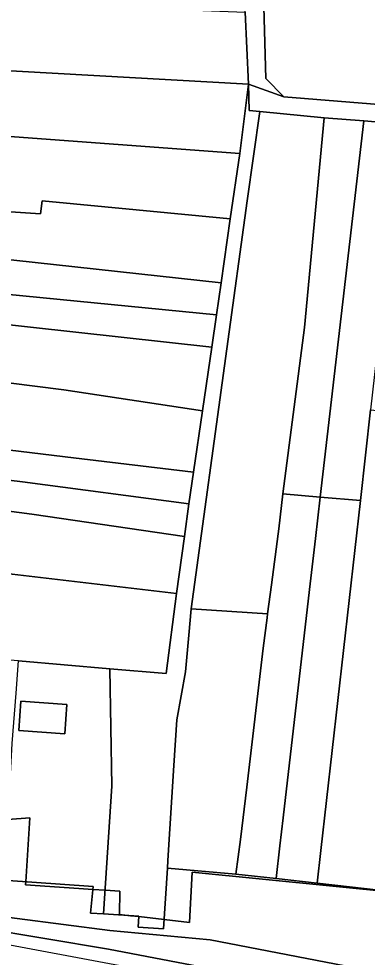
# Model space of a CAD drawing. Extents: x -521939 to -516426, y -1197857 to -1189551.
# Drawn here: x -519807.3 to -519744.3, y -1191802.6 to -1191632.9 of the extents above; entities that cross this region are included whole.
import ezdxf

# ---------------------------------------------------------------- set-up
doc = ezdxf.new("R2010")
doc.units = 0
for name, color, linetype in [('95590013', 7, 'Continuous'), ('95640013', 7, 'Continuous'), ('95660013', 7, 'Continuous')]:
    doc.layers.add(name, color=color, linetype=linetype)

msp = doc.modelspace()

# ---------------------------------------------------------------- linework, layer by layer
at = {"layer": '95590013'}
for points in [[(-519821.8, -1191641.61), (-519821.37, -1191629.57), (-519766.35, -1191631.77), (-519765.78, -1191644.8)], [(-519835.03, -1191652.3), (-519834.5, -1191640.89), (-519821.8, -1191641.61), (-519765.78, -1191644.8), (-519767.31, -1191657.3)], [(-519762.32, -1191740.52), (-519776.12, -1191739.58), (-519769.69, -1191692.63), (-519765.97, -1191665.84), (-519763.68, -1191649.71), (-519752.06, -1191650.85), (-519755.62, -1191688.76), (-519759.52, -1191718.8), (-519760.28, -1191725.13), (-519760.4, -1191726.07), (-519761.62, -1191735.24)], [(-519759.52, -1191718.8), (-519755.62, -1191688.76), (-519752.06, -1191650.85), (-519744.88, -1191651.4), (-519752.76, -1191719.39)], [(-519845.17, -1191662.18), (-519844.26, -1191651.62), (-519835.03, -1191652.3), (-519767.31, -1191657.3), (-519769.05, -1191669.09), (-519803.12, -1191665.88), (-519803.39, -1191668.2), (-519809.73, -1191667.76), (-519809.46, -1191665.25), (-519811.07, -1191665.17), (-519810.89, -1191663.38), (-519819.02, -1191662.57), (-519819.2, -1191664.18)], [(-519752.76, -1191719.39), (-519744.88, -1191651.4), (-519737.81, -1191651.98), (-519743.66, -1191703.64), (-519745.51, -1191720)], [(-519809.46, -1191665.25), (-519809.73, -1191667.76), (-519803.39, -1191668.2), (-519803.12, -1191665.88), (-519769.05, -1191669.09), (-519770.71, -1191680.67), (-519812.15, -1191676.18), (-519811.07, -1191665.17)], [(-519831.85, -1191680.53), (-519831.08, -1191674.13), (-519812.15, -1191676.18), (-519770.71, -1191680.67), (-519771.54, -1191686.47)], [(-519771.54, -1191686.47), (-519772.38, -1191692.31), (-519846.26, -1191684.18), (-519845.8, -1191678.9), (-519835.92, -1191680.13), (-519831.85, -1191680.53)], [(-519820.48, -1191697.36), (-519831.65, -1191696.25), (-519841.42, -1191695.2), (-519851.33, -1191694.53), (-519857.95, -1191694.28), (-519861.24, -1191694.35), (-519868.42, -1191694.56), (-519868.76, -1191691.78), (-519867.07, -1191691.57), (-519870.41, -1191685.79), (-519870.62, -1191683.8), (-519846.26, -1191684.18), (-519772.38, -1191692.31), (-519774.06, -1191703.84), (-519799.2, -1191700), (-519809.16, -1191698.76)], [(-519810.92, -1191710.68), (-519809.16, -1191698.76), (-519799.2, -1191700), (-519774.06, -1191703.84), (-519775.69, -1191714.88), (-519797.43, -1191712.33)], [(-519835.03, -1191713.3), (-519834.76, -1191707.55), (-519832.28, -1191707.71), (-519832.71, -1191712.24), (-519823.29, -1191713.25), (-519822.85, -1191708.64), (-519818.27, -1191709.78), (-519810.92, -1191710.68), (-519797.43, -1191712.33), (-519775.69, -1191714.88), (-519776.58, -1191720.64), (-519806.65, -1191716.65), (-519833, -1191713.47)], [(-519776.58, -1191720.64), (-519777.34, -1191726.5), (-519804.99, -1191722.51), (-519832.57, -1191718.9), (-519835.28, -1191718.58), (-519835.03, -1191713.3), (-519833, -1191713.47), (-519806.65, -1191716.65)], [(-519832.71, -1191724.27), (-519839.84, -1191724.27), (-519839.76, -1191718.28), (-519837.42, -1191718.33), (-519835.28, -1191718.58), (-519832.57, -1191718.9), (-519804.99, -1191722.51), (-519777.34, -1191726.5), (-519778.77, -1191736.84), (-519811.65, -1191732.99), (-519813.79, -1191732.74), (-519828.34, -1191731.27), (-519832.73, -1191730.83)], [(-519807.37, -1191749.03), (-519813.12, -1191748.55), (-519811.65, -1191732.99), (-519778.77, -1191736.84), (-519780.68, -1191751.27), (-519790.84, -1191750.42)]]:
    msp.add_lwpolyline(points, close=True, dxfattribs=at)
at = {"layer": '95640013'}
for points in [[(-519766.89, -1191618.67), (-519767.43, -1191605.54), (-519767.74, -1191592.2), (-519768.14, -1191579.11), (-519768.27, -1191565.34), (-519768.42, -1191551.42), (-519769.16, -1191537.06), (-519770.37, -1191522.95), (-519771.22, -1191506.39), (-519771.36, -1191491.2), (-519772.94, -1191466.17), (-519773.02, -1191464.84), (-519768.59, -1191464.89), (-519765.6, -1191537.51), (-519762.65, -1191643.76), (-519759.34, -1191647.09), (-519765.78, -1191644.8), (-519766.35, -1191631.77)], [(-519715.29, -1191542.68), (-519715.49, -1191553.35), (-519715.55, -1191580.06), (-519725.04, -1191580.04), (-519725.13, -1191580.39), (-519732.85, -1191580.32), (-519731.64, -1191611.91), (-519723.46, -1191611.91), (-519723.45, -1191611.79), (-519715.69, -1191611.93), (-519716.05, -1191650.55), (-519759.34, -1191647.09), (-519762.65, -1191643.76), (-519765.6, -1191537.51), (-519733.69, -1191537.84), (-519733.69, -1191542.5)], [(-519781.13, -1191797.46), (-519785.72, -1191797.16), (-519785.59, -1191795.17), (-519791.97, -1191794.76), (-519790.49, -1191771.67), (-519790.84, -1191750.42), (-519780.68, -1191751.27), (-519778.77, -1191736.84), (-519777.34, -1191726.5), (-519776.58, -1191720.64), (-519775.69, -1191714.88), (-519774.06, -1191703.84), (-519772.38, -1191692.31), (-519771.54, -1191686.47), (-519770.71, -1191680.67), (-519769.05, -1191669.09), (-519767.31, -1191657.3), (-519765.78, -1191644.8), (-519765.64, -1191649.52), (-519763.68, -1191649.71), (-519765.97, -1191665.84), (-519769.69, -1191692.63), (-519776.12, -1191739.58), (-519776.57, -1191744.36), (-519777.16, -1191750.99), (-519778.72, -1191759.69), (-519779.24, -1191767.92), (-519780.33, -1191785.08), (-519780.42, -1191786.48)], [(-519738.98, -1191790.84), (-519753.35, -1191789.21), (-519752.68, -1191783.28), (-519745.51, -1191720), (-519743.66, -1191703.64), (-519728.77, -1191705.16), (-519730.03, -1191719.73), (-519731.42, -1191729.17), (-519732.52, -1191736.67), (-519733.28, -1191744.47), (-519735.63, -1191763.18), (-519737.11, -1191776.38), (-519737.53, -1191778.75)], [(-519753.63, -1191726.89), (-519754.7, -1191736.11), (-519759.48, -1191777.38), (-519760.07, -1191782.44), (-519760.76, -1191788.37), (-519768.03, -1191787.55), (-519767.21, -1191781.3), (-519766.08, -1191771.86), (-519763.08, -1191746.7), (-519762.41, -1191741.24), (-519762.32, -1191740.52), (-519761.62, -1191735.24), (-519760.4, -1191726.07), (-519760.28, -1191725.13), (-519759.52, -1191718.8), (-519752.76, -1191719.39)], [(-519752.68, -1191783.28), (-519753.35, -1191789.21), (-519760.76, -1191788.37), (-519760.07, -1191782.44), (-519759.48, -1191777.38), (-519754.7, -1191736.11), (-519753.63, -1191726.89), (-519752.76, -1191719.39), (-519745.51, -1191720)], [(-519763.08, -1191746.7), (-519766.08, -1191771.86), (-519767.21, -1191781.3), (-519768.03, -1191787.55), (-519780.42, -1191786.48), (-519780.33, -1191785.08), (-519779.24, -1191767.92), (-519778.72, -1191759.69), (-519777.16, -1191750.99), (-519776.57, -1191744.36), (-519776.12, -1191739.58), (-519762.32, -1191740.52), (-519762.41, -1191741.24)], [(-519790.49, -1191771.67), (-519791.97, -1191794.76), (-519794.37, -1191794.6), (-519793.87, -1191789.77), (-519810.07, -1191788.65), (-519809.2, -1191776.23), (-519809.13, -1191774.84), (-519808.5, -1191763.95), (-519807.81, -1191754.83), (-519807.37, -1191749.03), (-519790.84, -1191750.42)], [(-519807.29, -1191761.6), (-519799.02, -1191762.17), (-519798.65, -1191756.89), (-519806.93, -1191756.31)], [(-519798.65, -1191756.89), (-519799.02, -1191762.17), (-519807.29, -1191761.6), (-519806.93, -1191756.31)]]:
    msp.add_lwpolyline(points, close=True, dxfattribs=at)
for points in [[(-519671.48, -1191818.95), (-519772.68, -1191799.44), (-519790.85, -1191797.74), (-519816.09, -1191794.52), (-519852.3, -1191785.93), (-519856.41, -1191778.6), (-519856.35, -1191783.32), (-519853.69, -1191787.65), (-519869.99, -1191777.11), (-519878.44, -1191768.99), (-519885.81, -1191759.52), (-519892.42, -1191745.79), (-519897.31, -1191731.93), (-519893.38, -1191737.79), (-519882.73, -1191747.68), (-519874.3, -1191752.56), (-519873.25, -1191750.74), (-519881.48, -1191745.98), (-519889.91, -1191738.14), (-519924.32, -1191634.13)], [(-519929.33, -1191635.28), (-519901.82, -1191718.32), (-519897.31, -1191731.93), (-519892.42, -1191745.79), (-519885.81, -1191759.52), (-519878.44, -1191768.99), (-519869.99, -1191777.11), (-519853.69, -1191787.65), (-519846.4, -1191790.82), (-519837.21, -1191793.39), (-519791.06, -1191801.12), (-519672.49, -1191823.8)], [(-519628.05, -1191666.43), (-519641.67, -1191663.45), (-519655.45, -1191660.89), (-519669.7, -1191658.43), (-519683.18, -1191656.8), (-519697.86, -1191655.3), (-519711.85, -1191654), (-519724.23, -1191652.91), (-519737.81, -1191651.98), (-519744.88, -1191651.4), (-519752.06, -1191650.85), (-519763.68, -1191649.71), (-519765.64, -1191649.52), (-519765.78, -1191644.8), (-519759.34, -1191647.09), (-519716.05, -1191650.55), (-519710.66, -1191650.95), (-519698.78, -1191652.19), (-519668.73, -1191655.24), (-519634.15, -1191662.4)], [(-519726.2, -1191815.87), (-519810.91, -1191800.03), (-519826.9, -1191797.04), (-519838.26, -1191794.65), (-519846.48, -1191792.39), (-519854.23, -1191789.44), (-519860.36, -1191786.22), (-519865.95, -1191782.45), (-519873.27, -1191776.5), (-519878.7, -1191771.08), (-519884.3, -1191764.14), (-519888.76, -1191757.16), (-519892.79, -1191749.2), (-519898.36, -1191735.73), (-519904.24, -1191719.13), (-519916.09, -1191683.96)], [(-519613.12, -1191835.08), (-519672.49, -1191823.8), (-519791.06, -1191801.12), (-519837.21, -1191793.39), (-519846.4, -1191790.82), (-519853.69, -1191787.65), (-519856.35, -1191783.32), (-519856.41, -1191778.6), (-519852.3, -1191785.93), (-519816.09, -1191794.52), (-519790.85, -1191797.74), (-519772.68, -1191799.44), (-519671.48, -1191818.95), (-519598.53, -1191832.51)], [(-519810.07, -1191788.65), (-519793.87, -1191789.77), (-519794.37, -1191794.6), (-519791.97, -1191794.76), (-519785.59, -1191795.17), (-519785.72, -1191797.16), (-519781.13, -1191797.46), (-519780.42, -1191786.48), (-519768.03, -1191787.55), (-519760.76, -1191788.37), (-519753.35, -1191789.21), (-519738.98, -1191790.84)], [(-519726.2, -1191815.87), (-519810.91, -1191800.03), (-519826.9, -1191797.04), (-519838.26, -1191794.65)]]:
    msp.add_lwpolyline(points, dxfattribs=at)
at = {"layer": '95660013'}
for points in [[(-519809.3, -1191777.67), (-519805.34, -1191777.37), (-519806.07, -1191788.93), (-519806.11, -1191789.5), (-519796.48, -1191790.14), (-519793.93, -1191790.31), (-519791.69, -1191790.46), (-519789.04, -1191790.64), (-519789.12, -1191794.85), (-519787.1, -1191795.07), (-519785.59, -1191795.24), (-519781.02, -1191795.75), (-519776.42, -1191796.27), (-519775.96, -1191787.17), (-519750.51, -1191789.74), (-519738.98, -1191790.86)], [(-519738.98, -1191790.86), (-519750.51, -1191789.74), (-519775.96, -1191787.17), (-519776.42, -1191796.27), (-519781.02, -1191795.75), (-519785.59, -1191795.24), (-519787.1, -1191795.07), (-519789.12, -1191794.85), (-519789.04, -1191790.64), (-519791.69, -1191790.46), (-519793.93, -1191790.31), (-519796.48, -1191790.14), (-519806.11, -1191789.5), (-519806.07, -1191788.93), (-519805.34, -1191777.37), (-519809.3, -1191777.67)]]:
    msp.add_lwpolyline(points, dxfattribs=at)

doc.saveas('drawing.dxf')
